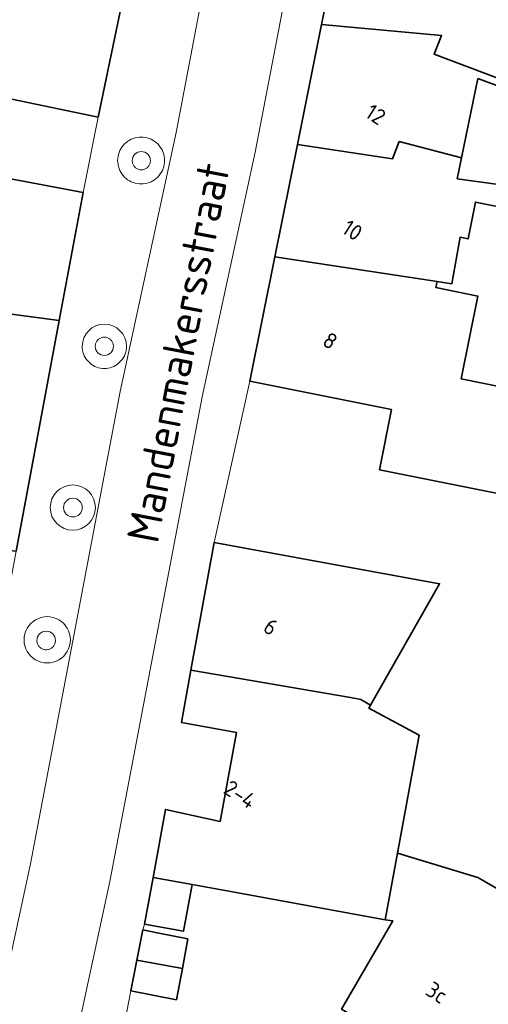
# Model space of a CAD drawing. Extents: x 184422 to 188298, y 343471 to 350189.
# Tile 435 of 513: x 187108 to 187134, y 349236 to 349292. Entities that reach past the tile are written whole.
import ezdxf
from ezdxf.enums import TextEntityAlignment as Align

# ---------------------------------------------------------------- set-up
doc = ezdxf.new("R2010")
doc.units = 0
for name, color, linetype, lineweight in [('B-WA-GR-BEPLANTING_CULTUUR_HEESTERS-GV', 252, 'Continuous', 18), ('B-WA-OG-TERREIN_ERF-GV', 252, 'Continuous', 18), ('B-WA-OG-TOPOGRAFIE-T18', 252, 'Continuous', 18), ('B-WA-VH-VERHARDING_SIERBESTRATING-GV', 252, 'Continuous', 18), ('B-WA-VH-VERHARDING_STRAATBAKSTEEN-GV', 252, 'Continuous', 18), ('B-WE-OG-BEBOUWING-GV', 250, 'Continuous', 35), ('B-WE-OG-BEBOUWING-T18', 10, 'Continuous', 18)]:
    doc.layers.add(name, color=color, linetype=linetype, lineweight=lineweight)
doc.styles.add('NLCS-ISO-M1000-T18', font='NLCS-ISO.ttf', dxfattribs={"height": 1.8})
doc.styles.add('NLCS-ISO-M500-T18', font='NLCS-ISO.ttf', dxfattribs={"height": 0.9})

msp = doc.modelspace()

# ---------------------------------------------------------------- linework, layer by layer
at = {"layer": 'B-WA-GR-BEPLANTING_CULTUUR_HEESTERS-GV'}
for points in [[(187115.283, 349284.165, 1), (187114.251, 349284.165)], [(187115.283, 349284.165, 1), (187114.251, 349284.165)], [(187115.283, 349284.165, 1), (187114.251, 349284.165)], [(187112.159, 349273.673, 1), (187113.191, 349273.673)], [(187112.159, 349273.673, 1), (187113.191, 349273.673)], [(187112.159, 349273.673, 1), (187113.191, 349273.673)], [(187111.429, 349264.554, 1), (187110.371, 349264.554)], [(187111.429, 349264.554, 1), (187110.371, 349264.554)], [(187111.429, 349264.554, 1), (187110.371, 349264.554)], [(187110.371, 349264.554, 1), (187111.429, 349264.554)], [(187110.371, 349264.554, 1), (187111.429, 349264.554)], [(187110.371, 349264.554, 1), (187111.429, 349264.554)], [(187109.912, 349257.043, 1), (187108.862, 349257.043)], [(187109.912, 349257.043, 1), (187108.862, 349257.043)], [(187109.912, 349257.043, 1), (187108.862, 349257.043)]]:
    msp.add_lwpolyline(points, format="xyb", dxfattribs=at)
at = {"layer": 'B-WA-GR-BEPLANTING_CULTUUR_HEESTERS-GV', "flags": 128}
for points in [[(187114.251, 349284.165), (187114.253, 349284.12), (187114.259, 349284.075), (187114.269, 349284.031), (187114.282, 349283.989), (187114.299, 349283.947), (187114.32, 349283.907), (187114.344, 349283.869), (187114.372, 349283.833), (187114.402, 349283.8), (187114.435, 349283.77), (187114.471, 349283.742), (187114.509, 349283.718), (187114.549, 349283.697), (187114.591, 349283.68), (187114.633, 349283.667), (187114.677, 349283.657), (187114.722, 349283.651), (187114.767, 349283.649), (187114.812, 349283.651), (187114.857, 349283.657), (187114.901, 349283.667), (187114.943, 349283.68), (187114.985, 349283.697), (187115.025, 349283.718), (187115.063, 349283.742), (187115.099, 349283.77), (187115.132, 349283.8), (187115.162, 349283.833), (187115.19, 349283.869), (187115.214, 349283.907), (187115.235, 349283.947), (187115.252, 349283.989), (187115.265, 349284.031), (187115.275, 349284.075), (187115.281, 349284.12), (187115.283, 349284.165)], [(187114.251, 349284.165), (187114.253, 349284.12), (187114.259, 349284.075), (187114.269, 349284.031), (187114.282, 349283.989), (187114.299, 349283.947), (187114.32, 349283.907), (187114.344, 349283.869), (187114.372, 349283.833), (187114.402, 349283.8), (187114.435, 349283.77), (187114.471, 349283.742), (187114.509, 349283.718), (187114.549, 349283.697), (187114.591, 349283.68), (187114.633, 349283.667), (187114.677, 349283.657), (187114.722, 349283.651), (187114.767, 349283.649), (187114.812, 349283.651), (187114.857, 349283.657), (187114.901, 349283.667), (187114.943, 349283.68), (187114.985, 349283.697), (187115.025, 349283.718), (187115.063, 349283.742), (187115.099, 349283.77), (187115.132, 349283.8), (187115.162, 349283.833), (187115.19, 349283.869), (187115.214, 349283.907), (187115.235, 349283.947), (187115.252, 349283.989), (187115.265, 349284.031), (187115.275, 349284.075), (187115.281, 349284.12), (187115.283, 349284.165)], [(187114.251, 349284.165), (187114.253, 349284.12), (187114.259, 349284.075), (187114.269, 349284.031), (187114.282, 349283.989), (187114.299, 349283.947), (187114.32, 349283.907), (187114.344, 349283.869), (187114.372, 349283.833), (187114.402, 349283.8), (187114.435, 349283.77), (187114.471, 349283.742), (187114.509, 349283.718), (187114.549, 349283.697), (187114.591, 349283.68), (187114.633, 349283.667), (187114.677, 349283.657), (187114.722, 349283.651), (187114.767, 349283.649), (187114.812, 349283.651), (187114.857, 349283.657), (187114.901, 349283.667), (187114.943, 349283.68), (187114.985, 349283.697), (187115.025, 349283.718), (187115.063, 349283.742), (187115.099, 349283.77), (187115.132, 349283.8), (187115.162, 349283.833), (187115.19, 349283.869), (187115.214, 349283.907), (187115.235, 349283.947), (187115.252, 349283.989), (187115.265, 349284.031), (187115.275, 349284.075), (187115.281, 349284.12), (187115.283, 349284.165)], [(187113.191, 349273.673), (187113.189, 349273.718), (187113.183, 349273.763), (187113.173, 349273.807), (187113.16, 349273.849), (187113.143, 349273.891), (187113.122, 349273.931), (187113.098, 349273.969), (187113.07, 349274.005), (187113.04, 349274.038), (187113.007, 349274.068), (187112.971, 349274.096), (187112.933, 349274.12), (187112.893, 349274.141), (187112.851, 349274.158), (187112.809, 349274.171), (187112.765, 349274.181), (187112.72, 349274.187), (187112.675, 349274.189), (187112.63, 349274.187), (187112.585, 349274.181), (187112.541, 349274.171), (187112.499, 349274.158), (187112.457, 349274.141), (187112.417, 349274.12), (187112.379, 349274.096), (187112.343, 349274.068), (187112.31, 349274.038), (187112.28, 349274.005), (187112.252, 349273.969), (187112.228, 349273.931), (187112.207, 349273.891), (187112.19, 349273.849), (187112.177, 349273.807), (187112.167, 349273.763), (187112.161, 349273.718), (187112.159, 349273.673)], [(187113.191, 349273.673), (187113.189, 349273.718), (187113.183, 349273.763), (187113.173, 349273.807), (187113.16, 349273.849), (187113.143, 349273.891), (187113.122, 349273.931), (187113.098, 349273.969), (187113.07, 349274.005), (187113.04, 349274.038), (187113.007, 349274.068), (187112.971, 349274.096), (187112.933, 349274.12), (187112.893, 349274.141), (187112.851, 349274.158), (187112.809, 349274.171), (187112.765, 349274.181), (187112.72, 349274.187), (187112.675, 349274.189), (187112.63, 349274.187), (187112.585, 349274.181), (187112.541, 349274.171), (187112.499, 349274.158), (187112.457, 349274.141), (187112.417, 349274.12), (187112.379, 349274.096), (187112.343, 349274.068), (187112.31, 349274.038), (187112.28, 349274.005), (187112.252, 349273.969), (187112.228, 349273.931), (187112.207, 349273.891), (187112.19, 349273.849), (187112.177, 349273.807), (187112.167, 349273.763), (187112.161, 349273.718), (187112.159, 349273.673)], [(187113.191, 349273.673), (187113.189, 349273.718), (187113.183, 349273.763), (187113.173, 349273.807), (187113.16, 349273.849), (187113.143, 349273.891), (187113.122, 349273.931), (187113.098, 349273.969), (187113.07, 349274.005), (187113.04, 349274.038), (187113.007, 349274.068), (187112.971, 349274.096), (187112.933, 349274.12), (187112.893, 349274.141), (187112.851, 349274.158), (187112.809, 349274.171), (187112.765, 349274.181), (187112.72, 349274.187), (187112.675, 349274.189), (187112.63, 349274.187), (187112.585, 349274.181), (187112.541, 349274.171), (187112.499, 349274.158), (187112.457, 349274.141), (187112.417, 349274.12), (187112.379, 349274.096), (187112.343, 349274.068), (187112.31, 349274.038), (187112.28, 349274.005), (187112.252, 349273.969), (187112.228, 349273.931), (187112.207, 349273.891), (187112.19, 349273.849), (187112.177, 349273.807), (187112.167, 349273.763), (187112.161, 349273.718), (187112.159, 349273.673)], [(187108.862, 349257.043), (187108.864, 349256.997), (187108.87, 349256.952), (187108.88, 349256.907), (187108.894, 349256.863), (187108.911, 349256.821), (187108.932, 349256.781), (187108.957, 349256.742), (187108.985, 349256.706), (187109.016, 349256.672), (187109.05, 349256.641), (187109.086, 349256.613), (187109.125, 349256.588), (187109.165, 349256.567), (187109.207, 349256.55), (187109.251, 349256.536), (187109.296, 349256.526), (187109.341, 349256.52), (187109.387, 349256.518), (187109.433, 349256.52), (187109.478, 349256.526), (187109.523, 349256.536), (187109.567, 349256.55), (187109.609, 349256.567), (187109.65, 349256.588), (187109.688, 349256.613), (187109.724, 349256.641), (187109.758, 349256.672), (187109.789, 349256.706), (187109.817, 349256.742), (187109.842, 349256.781), (187109.863, 349256.821), (187109.88, 349256.863), (187109.894, 349256.907), (187109.904, 349256.952), (187109.91, 349256.997), (187109.912, 349257.043)], [(187108.862, 349257.043), (187108.864, 349256.997), (187108.87, 349256.952), (187108.88, 349256.907), (187108.894, 349256.863), (187108.911, 349256.821), (187108.932, 349256.781), (187108.957, 349256.742), (187108.985, 349256.706), (187109.016, 349256.672), (187109.05, 349256.641), (187109.086, 349256.613), (187109.125, 349256.588), (187109.165, 349256.567), (187109.207, 349256.55), (187109.251, 349256.536), (187109.296, 349256.526), (187109.341, 349256.52), (187109.387, 349256.518), (187109.433, 349256.52), (187109.478, 349256.526), (187109.523, 349256.536), (187109.567, 349256.55), (187109.609, 349256.567), (187109.65, 349256.588), (187109.688, 349256.613), (187109.724, 349256.641), (187109.758, 349256.672), (187109.789, 349256.706), (187109.817, 349256.742), (187109.842, 349256.781), (187109.863, 349256.821), (187109.88, 349256.863), (187109.894, 349256.907), (187109.904, 349256.952), (187109.91, 349256.997), (187109.912, 349257.043)], [(187108.862, 349257.043), (187108.864, 349256.997), (187108.87, 349256.952), (187108.88, 349256.907), (187108.894, 349256.863), (187108.911, 349256.821), (187108.932, 349256.781), (187108.957, 349256.742), (187108.985, 349256.706), (187109.016, 349256.672), (187109.05, 349256.641), (187109.086, 349256.613), (187109.125, 349256.588), (187109.165, 349256.567), (187109.207, 349256.55), (187109.251, 349256.536), (187109.296, 349256.526), (187109.341, 349256.52), (187109.387, 349256.518), (187109.433, 349256.52), (187109.478, 349256.526), (187109.523, 349256.536), (187109.567, 349256.55), (187109.609, 349256.567), (187109.65, 349256.588), (187109.688, 349256.613), (187109.724, 349256.641), (187109.758, 349256.672), (187109.789, 349256.706), (187109.817, 349256.742), (187109.842, 349256.781), (187109.863, 349256.821), (187109.88, 349256.863), (187109.894, 349256.907), (187109.904, 349256.952), (187109.91, 349256.997), (187109.912, 349257.043)]]:
    msp.add_lwpolyline(points, dxfattribs=at)
at = {"layer": 'B-WA-OG-TERREIN_ERF-GV', "flags": 128}
for points in [[(187137.054, 349287.604), (187133.798, 349288.809), (187132.871, 349284.328), (187132.627, 349283.147), (187137.714, 349282.443)], [(187137.054, 349287.604), (187133.798, 349288.809), (187132.871, 349284.328), (187132.627, 349283.147), (187137.714, 349282.443)], [(187137.054, 349287.604), (187133.798, 349288.809), (187132.871, 349284.328), (187132.627, 349283.147), (187137.714, 349282.443)], [(187106.559, 349283.289), (187111.474, 349282.371), (187112.332, 349286.627), (187107.436, 349287.644)], [(187106.559, 349283.289), (187111.474, 349282.371), (187112.332, 349286.627), (187107.436, 349287.644)], [(187106.559, 349283.289), (187111.474, 349282.371), (187112.332, 349286.627), (187107.436, 349287.644)], [(187135.84, 349281.387), (187133.657, 349281.826), (187133.239, 349279.745), (187132.792, 349279.835), (187132.318, 349277.212), (187131.489, 349277.341), (187131.419, 349276.992), (187133.8, 349276.514), (187132.859, 349271.829), (187136.558, 349271.086)], [(187135.84, 349281.387), (187133.657, 349281.826), (187133.239, 349279.745), (187132.792, 349279.835), (187132.318, 349277.212), (187131.489, 349277.341), (187131.419, 349276.992), (187133.8, 349276.514), (187132.859, 349271.829), (187136.558, 349271.086)], [(187135.84, 349281.387), (187133.657, 349281.826), (187133.239, 349279.745), (187132.792, 349279.835), (187132.318, 349277.212), (187131.489, 349277.341), (187131.419, 349276.992), (187133.8, 349276.514), (187132.859, 349271.829), (187136.558, 349271.086)], [(187135.387, 349265.258), (187128.23, 349266.696), (187128.914, 349270.1), (187125.81, 349270.724), (187120.908, 349271.709), (187118.893, 349262.584), (187123.811, 349261.684), (187131.631, 349260.253), (187127.73, 349253.382), (187127.635, 349253.214), (187130.469, 349251.684), (187129.251, 349245.027), (187133.798, 349243.649), (187138.124, 349241.143)], [(187135.387, 349265.258), (187128.23, 349266.696), (187128.914, 349270.1), (187125.81, 349270.724), (187120.908, 349271.709), (187118.893, 349262.584), (187123.811, 349261.684), (187131.631, 349260.253), (187127.73, 349253.382), (187127.635, 349253.214), (187130.469, 349251.684), (187129.251, 349245.027), (187133.798, 349243.649), (187138.124, 349241.143)], [(187135.387, 349265.258), (187128.23, 349266.696), (187128.914, 349270.1), (187125.81, 349270.724), (187120.908, 349271.709), (187118.893, 349262.584), (187123.811, 349261.684), (187131.631, 349260.253), (187127.73, 349253.382), (187127.635, 349253.214), (187130.469, 349251.684), (187129.251, 349245.027), (187133.798, 349243.649), (187138.124, 349241.143)], [(187126.089, 349236.201), (187128.986, 349241.202), (187128.559, 349241.249), (187120.345, 349242.752), (187117.642, 349243.246), (187115.427, 349243.652), (187114.949, 349241.002), (187114.86, 349240.679), (187115.751, 349240.501), (187117.395, 349240.171), (187117.088, 349238.496), (187116.764, 349236.726), (187114.172, 349237.245), (187112.858, 349230.407)], [(187126.089, 349236.201), (187128.986, 349241.202), (187128.559, 349241.249), (187120.345, 349242.752), (187117.642, 349243.246), (187115.427, 349243.652), (187114.949, 349241.002), (187114.86, 349240.679), (187115.751, 349240.501), (187117.395, 349240.171), (187117.088, 349238.496), (187116.764, 349236.726), (187114.172, 349237.245), (187112.858, 349230.407)], [(187126.089, 349236.201), (187128.986, 349241.202), (187128.559, 349241.249), (187120.345, 349242.752), (187117.642, 349243.246), (187115.427, 349243.652), (187114.949, 349241.002), (187114.86, 349240.679), (187115.751, 349240.501), (187117.395, 349240.171), (187117.088, 349238.496), (187116.764, 349236.726), (187114.172, 349237.245), (187112.858, 349230.407)]]:
    msp.add_lwpolyline(points, dxfattribs=at)
at = {"layer": 'B-WA-VH-VERHARDING_SIERBESTRATING-GV', "flags": 128}
msp.add_lwpolyline([(187113.429, 349284.174), (187113.434, 349284.059), (187113.449, 349283.944), (187113.474, 349283.831), (187113.509, 349283.721), (187113.553, 349283.614), (187113.607, 349283.512), (187113.669, 349283.414), (187113.739, 349283.322), (187113.817, 349283.237), (187113.902, 349283.159), (187113.994, 349283.089), (187114.092, 349283.027), (187114.194, 349282.973), (187114.301, 349282.929), (187114.411, 349282.894), (187114.524, 349282.869), (187114.639, 349282.854), (187114.754, 349282.849), (187114.869, 349282.854), (187114.984, 349282.869), (187115.097, 349282.894), (187115.207, 349282.929), (187115.314, 349282.973), (187115.417, 349283.027), (187115.514, 349283.089), (187115.606, 349283.159), (187115.691, 349283.237), (187115.769, 349283.322), (187115.839, 349283.414), (187115.901, 349283.512), (187115.955, 349283.614), (187115.999, 349283.721), (187116.034, 349283.831), (187116.059, 349283.944), (187116.074, 349284.059), (187116.079, 349284.174), (187116.074, 349284.289), (187116.059, 349284.404), (187116.034, 349284.517), (187115.999, 349284.627), (187115.955, 349284.734), (187115.901, 349284.837), (187115.839, 349284.934), (187115.769, 349285.026), (187115.691, 349285.111), (187115.606, 349285.189), (187115.514, 349285.259), (187115.417, 349285.321), (187115.314, 349285.375), (187115.207, 349285.419), (187115.097, 349285.454), (187114.984, 349285.479), (187114.869, 349285.494), (187114.754, 349285.499), (187114.639, 349285.494), (187114.524, 349285.479), (187114.411, 349285.454), (187114.301, 349285.419), (187114.194, 349285.375), (187114.092, 349285.321), (187113.994, 349285.259), (187113.902, 349285.189), (187113.817, 349285.111), (187113.739, 349285.026), (187113.669, 349284.934), (187113.607, 349284.837), (187113.553, 349284.734), (187113.509, 349284.627), (187113.474, 349284.517), (187113.449, 349284.404), (187113.434, 349284.289)], close=True, dxfattribs=at)
msp.add_lwpolyline([(187113.429, 349284.174), (187113.434, 349284.059), (187113.449, 349283.944), (187113.474, 349283.831), (187113.509, 349283.721), (187113.553, 349283.614), (187113.607, 349283.512), (187113.669, 349283.414), (187113.739, 349283.322), (187113.817, 349283.237), (187113.902, 349283.159), (187113.994, 349283.089), (187114.092, 349283.027), (187114.194, 349282.973), (187114.301, 349282.929), (187114.411, 349282.894), (187114.524, 349282.869), (187114.639, 349282.854), (187114.754, 349282.849), (187114.869, 349282.854), (187114.984, 349282.869), (187115.097, 349282.894), (187115.207, 349282.929), (187115.314, 349282.973), (187115.417, 349283.027), (187115.514, 349283.089), (187115.606, 349283.159), (187115.691, 349283.237), (187115.769, 349283.322), (187115.839, 349283.414), (187115.901, 349283.512), (187115.955, 349283.614), (187115.999, 349283.721), (187116.034, 349283.831), (187116.059, 349283.944), (187116.074, 349284.059), (187116.079, 349284.174), (187116.074, 349284.289), (187116.059, 349284.404), (187116.034, 349284.517), (187115.999, 349284.627), (187115.955, 349284.734), (187115.901, 349284.837), (187115.839, 349284.934), (187115.769, 349285.026), (187115.691, 349285.111), (187115.606, 349285.189), (187115.514, 349285.259), (187115.417, 349285.321), (187115.314, 349285.375), (187115.207, 349285.419), (187115.097, 349285.454), (187114.984, 349285.479), (187114.869, 349285.494), (187114.754, 349285.499), (187114.639, 349285.494), (187114.524, 349285.479), (187114.411, 349285.454), (187114.301, 349285.419), (187114.194, 349285.375), (187114.092, 349285.321), (187113.994, 349285.259), (187113.902, 349285.189), (187113.817, 349285.111), (187113.739, 349285.026), (187113.669, 349284.934), (187113.607, 349284.837), (187113.553, 349284.734), (187113.509, 349284.627), (187113.474, 349284.517), (187113.449, 349284.404), (187113.434, 349284.289)], close=True, dxfattribs=at)
msp.add_lwpolyline([(187113.429, 349284.174), (187113.434, 349284.059), (187113.449, 349283.944), (187113.474, 349283.831), (187113.509, 349283.721), (187113.553, 349283.614), (187113.607, 349283.512), (187113.669, 349283.414), (187113.739, 349283.322), (187113.817, 349283.237), (187113.902, 349283.159), (187113.994, 349283.089), (187114.092, 349283.027), (187114.194, 349282.973), (187114.301, 349282.929), (187114.411, 349282.894), (187114.524, 349282.869), (187114.639, 349282.854), (187114.754, 349282.849), (187114.869, 349282.854), (187114.984, 349282.869), (187115.097, 349282.894), (187115.207, 349282.929), (187115.314, 349282.973), (187115.417, 349283.027), (187115.514, 349283.089), (187115.606, 349283.159), (187115.691, 349283.237), (187115.769, 349283.322), (187115.839, 349283.414), (187115.901, 349283.512), (187115.955, 349283.614), (187115.999, 349283.721), (187116.034, 349283.831), (187116.059, 349283.944), (187116.074, 349284.059), (187116.079, 349284.174), (187116.074, 349284.289), (187116.059, 349284.404), (187116.034, 349284.517), (187115.999, 349284.627), (187115.955, 349284.734), (187115.901, 349284.837), (187115.839, 349284.934), (187115.769, 349285.026), (187115.691, 349285.111), (187115.606, 349285.189), (187115.514, 349285.259), (187115.417, 349285.321), (187115.314, 349285.375), (187115.207, 349285.419), (187115.097, 349285.454), (187114.984, 349285.479), (187114.869, 349285.494), (187114.754, 349285.499), (187114.639, 349285.494), (187114.524, 349285.479), (187114.411, 349285.454), (187114.301, 349285.419), (187114.194, 349285.375), (187114.092, 349285.321), (187113.994, 349285.259), (187113.902, 349285.189), (187113.817, 349285.111), (187113.739, 349285.026), (187113.669, 349284.934), (187113.607, 349284.837), (187113.553, 349284.734), (187113.509, 349284.627), (187113.474, 349284.517), (187113.449, 349284.404), (187113.434, 349284.289)], close=True, dxfattribs=at)
at = {"layer": 'B-WA-VH-VERHARDING_SIERBESTRATING-GV'}
for points in [[(187114.251, 349284.165, -1), (187115.283, 349284.165)], [(187114.251, 349284.165, -1), (187115.283, 349284.165)], [(187114.251, 349284.165, -1), (187115.283, 349284.165)], [(187113.927, 349273.671, 1), (187111.425, 349273.671)], [(187113.927, 349273.671, 1), (187111.425, 349273.671)], [(187113.927, 349273.671, 1), (187111.425, 349273.671)], [(187113.191, 349273.673, -1), (187112.159, 349273.673)], [(187113.191, 349273.673, -1), (187112.159, 349273.673)], [(187113.191, 349273.673, -1), (187112.159, 349273.673)], [(187112.169, 349264.556, 1), (187109.615, 349264.556)], [(187112.169, 349264.556, 1), (187109.615, 349264.556)], [(187112.169, 349264.556, 1), (187109.615, 349264.556)], [(187110.371, 349264.554, -1), (187111.429, 349264.554)], [(187110.371, 349264.554, -1), (187111.429, 349264.554)], [(187110.371, 349264.554, -1), (187111.429, 349264.554)], [(187109.615, 349264.556, 1), (187112.169, 349264.556)], [(187109.615, 349264.556, 1), (187112.169, 349264.556)], [(187109.615, 349264.556, 1), (187112.169, 349264.556)], [(187111.429, 349264.554, -1), (187110.371, 349264.554)], [(187111.429, 349264.554, -1), (187110.371, 349264.554)], [(187111.429, 349264.554, -1), (187110.371, 349264.554)], [(187110.758, 349257.082, 1.000382), (187108.137, 349257.082)], [(187110.758, 349257.082, 1.000382), (187108.137, 349257.082)], [(187110.758, 349257.082, 1.000382), (187108.137, 349257.082)], [(187108.137, 349257.082, 1.000382), (187110.758, 349257.082)], [(187108.137, 349257.082, 1.000382), (187110.758, 349257.082)], [(187108.137, 349257.082, 1.000382), (187110.758, 349257.082)], [(187108.862, 349257.043, -1), (187109.912, 349257.043)], [(187108.862, 349257.043, -1), (187109.912, 349257.043)], [(187108.862, 349257.043, -1), (187109.912, 349257.043)]]:
    msp.add_lwpolyline(points, format="xyb", dxfattribs=at)
at = {"layer": 'B-WA-VH-VERHARDING_SIERBESTRATING-GV', "flags": 128}
for points in [[(187115.283, 349284.165), (187115.281, 349284.12), (187115.275, 349284.075), (187115.265, 349284.031), (187115.252, 349283.989), (187115.235, 349283.947), (187115.214, 349283.907), (187115.19, 349283.869), (187115.162, 349283.833), (187115.132, 349283.8), (187115.099, 349283.77), (187115.063, 349283.742), (187115.025, 349283.718), (187114.985, 349283.697), (187114.943, 349283.68), (187114.901, 349283.667), (187114.857, 349283.657), (187114.812, 349283.651), (187114.767, 349283.649), (187114.722, 349283.651), (187114.677, 349283.657), (187114.633, 349283.667), (187114.591, 349283.68), (187114.549, 349283.697), (187114.509, 349283.718), (187114.471, 349283.742), (187114.435, 349283.77), (187114.402, 349283.8), (187114.372, 349283.833), (187114.344, 349283.869), (187114.32, 349283.907), (187114.299, 349283.947), (187114.282, 349283.989), (187114.269, 349284.031), (187114.259, 349284.075), (187114.253, 349284.12), (187114.251, 349284.165)], [(187115.283, 349284.165), (187115.281, 349284.12), (187115.275, 349284.075), (187115.265, 349284.031), (187115.252, 349283.989), (187115.235, 349283.947), (187115.214, 349283.907), (187115.19, 349283.869), (187115.162, 349283.833), (187115.132, 349283.8), (187115.099, 349283.77), (187115.063, 349283.742), (187115.025, 349283.718), (187114.985, 349283.697), (187114.943, 349283.68), (187114.901, 349283.667), (187114.857, 349283.657), (187114.812, 349283.651), (187114.767, 349283.649), (187114.722, 349283.651), (187114.677, 349283.657), (187114.633, 349283.667), (187114.591, 349283.68), (187114.549, 349283.697), (187114.509, 349283.718), (187114.471, 349283.742), (187114.435, 349283.77), (187114.402, 349283.8), (187114.372, 349283.833), (187114.344, 349283.869), (187114.32, 349283.907), (187114.299, 349283.947), (187114.282, 349283.989), (187114.269, 349284.031), (187114.259, 349284.075), (187114.253, 349284.12), (187114.251, 349284.165)], [(187115.283, 349284.165), (187115.281, 349284.12), (187115.275, 349284.075), (187115.265, 349284.031), (187115.252, 349283.989), (187115.235, 349283.947), (187115.214, 349283.907), (187115.19, 349283.869), (187115.162, 349283.833), (187115.132, 349283.8), (187115.099, 349283.77), (187115.063, 349283.742), (187115.025, 349283.718), (187114.985, 349283.697), (187114.943, 349283.68), (187114.901, 349283.667), (187114.857, 349283.657), (187114.812, 349283.651), (187114.767, 349283.649), (187114.722, 349283.651), (187114.677, 349283.657), (187114.633, 349283.667), (187114.591, 349283.68), (187114.549, 349283.697), (187114.509, 349283.718), (187114.471, 349283.742), (187114.435, 349283.77), (187114.402, 349283.8), (187114.372, 349283.833), (187114.344, 349283.869), (187114.32, 349283.907), (187114.299, 349283.947), (187114.282, 349283.989), (187114.269, 349284.031), (187114.259, 349284.075), (187114.253, 349284.12), (187114.251, 349284.165)], [(187112.159, 349273.673), (187112.161, 349273.718), (187112.167, 349273.763), (187112.177, 349273.807), (187112.19, 349273.849), (187112.207, 349273.891), (187112.228, 349273.931), (187112.252, 349273.969), (187112.28, 349274.005), (187112.31, 349274.038), (187112.343, 349274.068), (187112.379, 349274.096), (187112.417, 349274.12), (187112.457, 349274.141), (187112.499, 349274.158), (187112.541, 349274.171), (187112.585, 349274.181), (187112.63, 349274.187), (187112.675, 349274.189), (187112.72, 349274.187), (187112.765, 349274.181), (187112.809, 349274.171), (187112.851, 349274.158), (187112.893, 349274.141), (187112.933, 349274.12), (187112.971, 349274.096), (187113.007, 349274.068), (187113.04, 349274.038), (187113.07, 349274.005), (187113.098, 349273.969), (187113.122, 349273.931), (187113.143, 349273.891), (187113.16, 349273.849), (187113.173, 349273.807), (187113.183, 349273.763), (187113.189, 349273.718), (187113.191, 349273.673)], [(187112.159, 349273.673), (187112.161, 349273.718), (187112.167, 349273.763), (187112.177, 349273.807), (187112.19, 349273.849), (187112.207, 349273.891), (187112.228, 349273.931), (187112.252, 349273.969), (187112.28, 349274.005), (187112.31, 349274.038), (187112.343, 349274.068), (187112.379, 349274.096), (187112.417, 349274.12), (187112.457, 349274.141), (187112.499, 349274.158), (187112.541, 349274.171), (187112.585, 349274.181), (187112.63, 349274.187), (187112.675, 349274.189), (187112.72, 349274.187), (187112.765, 349274.181), (187112.809, 349274.171), (187112.851, 349274.158), (187112.893, 349274.141), (187112.933, 349274.12), (187112.971, 349274.096), (187113.007, 349274.068), (187113.04, 349274.038), (187113.07, 349274.005), (187113.098, 349273.969), (187113.122, 349273.931), (187113.143, 349273.891), (187113.16, 349273.849), (187113.173, 349273.807), (187113.183, 349273.763), (187113.189, 349273.718), (187113.191, 349273.673)], [(187112.159, 349273.673), (187112.161, 349273.718), (187112.167, 349273.763), (187112.177, 349273.807), (187112.19, 349273.849), (187112.207, 349273.891), (187112.228, 349273.931), (187112.252, 349273.969), (187112.28, 349274.005), (187112.31, 349274.038), (187112.343, 349274.068), (187112.379, 349274.096), (187112.417, 349274.12), (187112.457, 349274.141), (187112.499, 349274.158), (187112.541, 349274.171), (187112.585, 349274.181), (187112.63, 349274.187), (187112.675, 349274.189), (187112.72, 349274.187), (187112.765, 349274.181), (187112.809, 349274.171), (187112.851, 349274.158), (187112.893, 349274.141), (187112.933, 349274.12), (187112.971, 349274.096), (187113.007, 349274.068), (187113.04, 349274.038), (187113.07, 349274.005), (187113.098, 349273.969), (187113.122, 349273.931), (187113.143, 349273.891), (187113.16, 349273.849), (187113.173, 349273.807), (187113.183, 349273.763), (187113.189, 349273.718), (187113.191, 349273.673)], [(187111.425, 349273.671), (187111.43, 349273.562), (187111.444, 349273.454), (187111.468, 349273.347), (187111.5, 349273.243), (187111.542, 349273.142), (187111.593, 349273.046), (187111.651, 349272.953), (187111.718, 349272.867), (187111.791, 349272.786), (187111.872, 349272.713), (187111.958, 349272.646), (187112.051, 349272.588), (187112.147, 349272.537), (187112.248, 349272.495), (187112.352, 349272.463), (187112.459, 349272.439), (187112.567, 349272.425), (187112.676, 349272.42), (187112.785, 349272.425), (187112.893, 349272.439), (187113, 349272.463), (187113.104, 349272.495), (187113.205, 349272.537), (187113.302, 349272.588), (187113.394, 349272.646), (187113.48, 349272.713), (187113.561, 349272.786), (187113.634, 349272.867), (187113.701, 349272.953), (187113.759, 349273.046), (187113.81, 349273.142), (187113.852, 349273.243), (187113.884, 349273.347), (187113.908, 349273.454), (187113.922, 349273.562), (187113.927, 349273.671)], [(187111.425, 349273.671), (187111.43, 349273.562), (187111.444, 349273.454), (187111.468, 349273.347), (187111.5, 349273.243), (187111.542, 349273.142), (187111.593, 349273.046), (187111.651, 349272.953), (187111.718, 349272.867), (187111.791, 349272.786), (187111.872, 349272.713), (187111.958, 349272.646), (187112.051, 349272.588), (187112.147, 349272.537), (187112.248, 349272.495), (187112.352, 349272.463), (187112.459, 349272.439), (187112.567, 349272.425), (187112.676, 349272.42), (187112.785, 349272.425), (187112.893, 349272.439), (187113, 349272.463), (187113.104, 349272.495), (187113.205, 349272.537), (187113.302, 349272.588), (187113.394, 349272.646), (187113.48, 349272.713), (187113.561, 349272.786), (187113.634, 349272.867), (187113.701, 349272.953), (187113.759, 349273.046), (187113.81, 349273.142), (187113.852, 349273.243), (187113.884, 349273.347), (187113.908, 349273.454), (187113.922, 349273.562), (187113.927, 349273.671)], [(187111.425, 349273.671), (187111.43, 349273.562), (187111.444, 349273.454), (187111.468, 349273.347), (187111.5, 349273.243), (187111.542, 349273.142), (187111.593, 349273.046), (187111.651, 349272.953), (187111.718, 349272.867), (187111.791, 349272.786), (187111.872, 349272.713), (187111.958, 349272.646), (187112.051, 349272.588), (187112.147, 349272.537), (187112.248, 349272.495), (187112.352, 349272.463), (187112.459, 349272.439), (187112.567, 349272.425), (187112.676, 349272.42), (187112.785, 349272.425), (187112.893, 349272.439), (187113, 349272.463), (187113.104, 349272.495), (187113.205, 349272.537), (187113.302, 349272.588), (187113.394, 349272.646), (187113.48, 349272.713), (187113.561, 349272.786), (187113.634, 349272.867), (187113.701, 349272.953), (187113.759, 349273.046), (187113.81, 349273.142), (187113.852, 349273.243), (187113.884, 349273.347), (187113.908, 349273.454), (187113.922, 349273.562), (187113.927, 349273.671)], [(187109.912, 349257.043), (187109.91, 349256.997), (187109.904, 349256.952), (187109.894, 349256.907), (187109.88, 349256.863), (187109.863, 349256.821), (187109.842, 349256.781), (187109.817, 349256.742), (187109.789, 349256.706), (187109.758, 349256.672), (187109.724, 349256.641), (187109.688, 349256.613), (187109.65, 349256.588), (187109.609, 349256.567), (187109.567, 349256.55), (187109.523, 349256.536), (187109.478, 349256.526), (187109.433, 349256.52), (187109.387, 349256.518), (187109.341, 349256.52), (187109.296, 349256.526), (187109.251, 349256.536), (187109.207, 349256.55), (187109.165, 349256.567), (187109.125, 349256.588), (187109.086, 349256.613), (187109.05, 349256.641), (187109.016, 349256.672), (187108.985, 349256.706), (187108.957, 349256.742), (187108.932, 349256.781), (187108.911, 349256.821), (187108.894, 349256.863), (187108.88, 349256.907), (187108.87, 349256.952), (187108.864, 349256.997), (187108.862, 349257.043)], [(187109.912, 349257.043), (187109.91, 349256.997), (187109.904, 349256.952), (187109.894, 349256.907), (187109.88, 349256.863), (187109.863, 349256.821), (187109.842, 349256.781), (187109.817, 349256.742), (187109.789, 349256.706), (187109.758, 349256.672), (187109.724, 349256.641), (187109.688, 349256.613), (187109.65, 349256.588), (187109.609, 349256.567), (187109.567, 349256.55), (187109.523, 349256.536), (187109.478, 349256.526), (187109.433, 349256.52), (187109.387, 349256.518), (187109.341, 349256.52), (187109.296, 349256.526), (187109.251, 349256.536), (187109.207, 349256.55), (187109.165, 349256.567), (187109.125, 349256.588), (187109.086, 349256.613), (187109.05, 349256.641), (187109.016, 349256.672), (187108.985, 349256.706), (187108.957, 349256.742), (187108.932, 349256.781), (187108.911, 349256.821), (187108.894, 349256.863), (187108.88, 349256.907), (187108.87, 349256.952), (187108.864, 349256.997), (187108.862, 349257.043)], [(187109.912, 349257.043), (187109.91, 349256.997), (187109.904, 349256.952), (187109.894, 349256.907), (187109.88, 349256.863), (187109.863, 349256.821), (187109.842, 349256.781), (187109.817, 349256.742), (187109.789, 349256.706), (187109.758, 349256.672), (187109.724, 349256.641), (187109.688, 349256.613), (187109.65, 349256.588), (187109.609, 349256.567), (187109.567, 349256.55), (187109.523, 349256.536), (187109.478, 349256.526), (187109.433, 349256.52), (187109.387, 349256.518), (187109.341, 349256.52), (187109.296, 349256.526), (187109.251, 349256.536), (187109.207, 349256.55), (187109.165, 349256.567), (187109.125, 349256.588), (187109.086, 349256.613), (187109.05, 349256.641), (187109.016, 349256.672), (187108.985, 349256.706), (187108.957, 349256.742), (187108.932, 349256.781), (187108.911, 349256.821), (187108.894, 349256.863), (187108.88, 349256.907), (187108.87, 349256.952), (187108.864, 349256.997), (187108.862, 349257.043)]]:
    msp.add_lwpolyline(points, dxfattribs=at)
at = {"layer": 'B-WA-VH-VERHARDING_STRAATBAKSTEEN-GV', "flags": 128}
for points in [[(187119.868, 349324.342), (187122.339, 349323.239), (187123.255, 349320.008), (187116.732, 349285.752), (187113.579, 349271.123), (187108.506, 349244.41), (187104.292, 349224.99), (187108.856, 349224.27), (187112.992, 349243.422), (187118.204, 349270.808), (187121.212, 349284.656), (187128.541, 349322.762), (187130.898, 349324.469)], [(187119.868, 349324.342), (187122.339, 349323.239), (187123.255, 349320.008), (187116.732, 349285.752), (187113.579, 349271.123), (187108.506, 349244.41), (187104.292, 349224.99), (187108.856, 349224.27), (187112.992, 349243.422), (187118.204, 349270.808), (187121.212, 349284.656), (187128.541, 349322.762), (187130.898, 349324.469)], [(187119.868, 349324.342), (187122.339, 349323.239), (187123.255, 349320.008), (187116.732, 349285.752), (187113.579, 349271.123), (187108.506, 349244.41), (187104.292, 349224.99), (187108.856, 349224.27), (187112.992, 349243.422), (187118.204, 349270.808), (187121.212, 349284.656), (187128.541, 349322.762), (187130.898, 349324.469)], [(187116.079, 349284.174), (187116.074, 349284.059), (187116.059, 349283.944), (187116.034, 349283.831), (187115.999, 349283.721), (187115.955, 349283.614), (187115.901, 349283.512), (187115.839, 349283.414), (187115.769, 349283.322), (187115.691, 349283.237), (187115.606, 349283.159), (187115.514, 349283.089), (187115.417, 349283.027), (187115.314, 349282.973), (187115.207, 349282.929), (187115.097, 349282.894), (187114.984, 349282.869), (187114.869, 349282.854), (187114.754, 349282.849), (187114.639, 349282.854), (187114.524, 349282.869), (187114.411, 349282.894), (187114.301, 349282.929), (187114.194, 349282.973), (187114.092, 349283.027), (187113.994, 349283.089), (187113.902, 349283.159), (187113.817, 349283.237), (187113.739, 349283.322), (187113.669, 349283.414), (187113.607, 349283.512), (187113.553, 349283.614), (187113.509, 349283.721), (187113.474, 349283.831), (187113.449, 349283.944), (187113.434, 349284.059), (187113.429, 349284.174), (187113.434, 349284.289), (187113.449, 349284.404), (187113.474, 349284.517), (187113.509, 349284.627), (187113.553, 349284.734), (187113.607, 349284.837), (187113.669, 349284.934), (187113.739, 349285.026), (187113.817, 349285.111), (187113.902, 349285.189), (187113.994, 349285.259), (187114.092, 349285.321), (187114.194, 349285.375), (187114.301, 349285.419), (187114.411, 349285.454), (187114.524, 349285.479), (187114.639, 349285.494), (187114.754, 349285.499), (187114.869, 349285.494), (187114.984, 349285.479), (187115.097, 349285.454), (187115.207, 349285.419), (187115.314, 349285.375), (187115.417, 349285.321), (187115.514, 349285.259), (187115.606, 349285.189), (187115.691, 349285.111), (187115.769, 349285.026), (187115.839, 349284.934), (187115.901, 349284.837), (187115.955, 349284.734), (187115.999, 349284.627), (187116.034, 349284.517), (187116.059, 349284.404), (187116.074, 349284.289)], [(187116.079, 349284.174), (187116.074, 349284.059), (187116.059, 349283.944), (187116.034, 349283.831), (187115.999, 349283.721), (187115.955, 349283.614), (187115.901, 349283.512), (187115.839, 349283.414), (187115.769, 349283.322), (187115.691, 349283.237), (187115.606, 349283.159), (187115.514, 349283.089), (187115.417, 349283.027), (187115.314, 349282.973), (187115.207, 349282.929), (187115.097, 349282.894), (187114.984, 349282.869), (187114.869, 349282.854), (187114.754, 349282.849), (187114.639, 349282.854), (187114.524, 349282.869), (187114.411, 349282.894), (187114.301, 349282.929), (187114.194, 349282.973), (187114.092, 349283.027), (187113.994, 349283.089), (187113.902, 349283.159), (187113.817, 349283.237), (187113.739, 349283.322), (187113.669, 349283.414), (187113.607, 349283.512), (187113.553, 349283.614), (187113.509, 349283.721), (187113.474, 349283.831), (187113.449, 349283.944), (187113.434, 349284.059), (187113.429, 349284.174), (187113.434, 349284.289), (187113.449, 349284.404), (187113.474, 349284.517), (187113.509, 349284.627), (187113.553, 349284.734), (187113.607, 349284.837), (187113.669, 349284.934), (187113.739, 349285.026), (187113.817, 349285.111), (187113.902, 349285.189), (187113.994, 349285.259), (187114.092, 349285.321), (187114.194, 349285.375), (187114.301, 349285.419), (187114.411, 349285.454), (187114.524, 349285.479), (187114.639, 349285.494), (187114.754, 349285.499), (187114.869, 349285.494), (187114.984, 349285.479), (187115.097, 349285.454), (187115.207, 349285.419), (187115.314, 349285.375), (187115.417, 349285.321), (187115.514, 349285.259), (187115.606, 349285.189), (187115.691, 349285.111), (187115.769, 349285.026), (187115.839, 349284.934), (187115.901, 349284.837), (187115.955, 349284.734), (187115.999, 349284.627), (187116.034, 349284.517), (187116.059, 349284.404), (187116.074, 349284.289)], [(187116.079, 349284.174), (187116.074, 349284.059), (187116.059, 349283.944), (187116.034, 349283.831), (187115.999, 349283.721), (187115.955, 349283.614), (187115.901, 349283.512), (187115.839, 349283.414), (187115.769, 349283.322), (187115.691, 349283.237), (187115.606, 349283.159), (187115.514, 349283.089), (187115.417, 349283.027), (187115.314, 349282.973), (187115.207, 349282.929), (187115.097, 349282.894), (187114.984, 349282.869), (187114.869, 349282.854), (187114.754, 349282.849), (187114.639, 349282.854), (187114.524, 349282.869), (187114.411, 349282.894), (187114.301, 349282.929), (187114.194, 349282.973), (187114.092, 349283.027), (187113.994, 349283.089), (187113.902, 349283.159), (187113.817, 349283.237), (187113.739, 349283.322), (187113.669, 349283.414), (187113.607, 349283.512), (187113.553, 349283.614), (187113.509, 349283.721), (187113.474, 349283.831), (187113.449, 349283.944), (187113.434, 349284.059), (187113.429, 349284.174), (187113.434, 349284.289), (187113.449, 349284.404), (187113.474, 349284.517), (187113.509, 349284.627), (187113.553, 349284.734), (187113.607, 349284.837), (187113.669, 349284.934), (187113.739, 349285.026), (187113.817, 349285.111), (187113.902, 349285.189), (187113.994, 349285.259), (187114.092, 349285.321), (187114.194, 349285.375), (187114.301, 349285.419), (187114.411, 349285.454), (187114.524, 349285.479), (187114.639, 349285.494), (187114.754, 349285.499), (187114.869, 349285.494), (187114.984, 349285.479), (187115.097, 349285.454), (187115.207, 349285.419), (187115.314, 349285.375), (187115.417, 349285.321), (187115.514, 349285.259), (187115.606, 349285.189), (187115.691, 349285.111), (187115.769, 349285.026), (187115.839, 349284.934), (187115.901, 349284.837), (187115.955, 349284.734), (187115.999, 349284.627), (187116.034, 349284.517), (187116.059, 349284.404), (187116.074, 349284.289)]]:
    msp.add_lwpolyline(points, close=True, dxfattribs=at)
for points in [[(187128.541, 349322.762), (187121.212, 349284.656), (187118.204, 349270.808), (187112.992, 349243.422), (187108.856, 349224.27)], [(187128.541, 349322.762), (187121.212, 349284.656), (187118.204, 349270.808), (187112.992, 349243.422), (187108.856, 349224.27)], [(187128.541, 349322.762), (187121.212, 349284.656), (187118.204, 349270.808), (187112.992, 349243.422), (187108.856, 349224.27)], [(187114.363, 349296.407), (187112.332, 349286.627), (187111.474, 349282.371), (187110.123, 349275.141), (187107.685, 349262.087), (187106.103, 349253.715), (187104.912, 349245.173), (187104.857, 349244.755), (187102.986, 349230.557), (187102.506, 349227.507), (187100.236, 349227.29), (187099.183, 349230.312), (187098.036, 349229.766), (187100.636, 349224.305), (187102.573, 349223.874), (187104.292, 349224.99), (187108.506, 349244.41), (187113.579, 349271.123), (187116.732, 349285.752), (187123.255, 349320.008)], [(187114.363, 349296.407), (187112.332, 349286.627), (187111.474, 349282.371), (187110.123, 349275.141), (187107.685, 349262.087), (187106.103, 349253.715), (187104.912, 349245.173), (187104.857, 349244.755), (187102.986, 349230.557), (187102.506, 349227.507), (187100.236, 349227.29), (187099.183, 349230.312), (187098.036, 349229.766), (187100.636, 349224.305), (187102.573, 349223.874), (187104.292, 349224.99), (187108.506, 349244.41), (187113.579, 349271.123), (187116.732, 349285.752), (187123.255, 349320.008)], [(187114.363, 349296.407), (187112.332, 349286.627), (187111.474, 349282.371), (187110.123, 349275.141), (187107.685, 349262.087), (187106.103, 349253.715), (187104.912, 349245.173), (187104.857, 349244.755), (187102.986, 349230.557), (187102.506, 349227.507), (187100.236, 349227.29), (187099.183, 349230.312), (187098.036, 349229.766), (187100.636, 349224.305), (187102.573, 349223.874), (187104.292, 349224.99), (187108.506, 349244.41), (187113.579, 349271.123), (187116.732, 349285.752), (187123.255, 349320.008)], [(187112.858, 349230.407), (187114.172, 349237.245), (187114.517, 349238.969), (187114.86, 349240.679), (187114.949, 349241.002), (187115.427, 349243.652), (187116.13, 349247.49), (187119.229, 349246.811), (187120.149, 349251.837), (187117.03, 349252.408), (187117.57, 349255.359), (187118.893, 349262.584), (187120.908, 349271.709), (187122.318, 349278.727), (187123.594, 349285.079), (187124.955, 349291.858), (187125.086, 349292.508)], [(187112.858, 349230.407), (187114.172, 349237.245), (187114.517, 349238.969), (187114.86, 349240.679), (187114.949, 349241.002), (187115.427, 349243.652), (187116.13, 349247.49), (187119.229, 349246.811), (187120.149, 349251.837), (187117.03, 349252.408), (187117.57, 349255.359), (187118.893, 349262.584), (187120.908, 349271.709), (187122.318, 349278.727), (187123.594, 349285.079), (187124.955, 349291.858), (187125.086, 349292.508)], [(187112.858, 349230.407), (187114.172, 349237.245), (187114.517, 349238.969), (187114.86, 349240.679), (187114.949, 349241.002), (187115.427, 349243.652), (187116.13, 349247.49), (187119.229, 349246.811), (187120.149, 349251.837), (187117.03, 349252.408), (187117.57, 349255.359), (187118.893, 349262.584), (187120.908, 349271.709), (187122.318, 349278.727), (187123.594, 349285.079), (187124.955, 349291.858), (187125.086, 349292.508)], [(187113.927, 349273.671), (187113.922, 349273.562), (187113.908, 349273.454), (187113.884, 349273.347), (187113.852, 349273.243), (187113.81, 349273.142), (187113.759, 349273.046), (187113.701, 349272.953), (187113.634, 349272.867), (187113.561, 349272.786), (187113.48, 349272.713), (187113.394, 349272.646), (187113.302, 349272.588), (187113.205, 349272.537), (187113.104, 349272.495), (187113, 349272.463), (187112.893, 349272.439), (187112.785, 349272.425), (187112.676, 349272.42), (187112.567, 349272.425), (187112.459, 349272.439), (187112.352, 349272.463), (187112.248, 349272.495), (187112.147, 349272.537), (187112.051, 349272.588), (187111.958, 349272.646), (187111.872, 349272.713), (187111.791, 349272.786), (187111.718, 349272.867), (187111.651, 349272.953), (187111.593, 349273.046), (187111.542, 349273.142), (187111.5, 349273.243), (187111.468, 349273.347), (187111.444, 349273.454), (187111.43, 349273.562), (187111.425, 349273.671)], [(187113.927, 349273.671), (187113.922, 349273.562), (187113.908, 349273.454), (187113.884, 349273.347), (187113.852, 349273.243), (187113.81, 349273.142), (187113.759, 349273.046), (187113.701, 349272.953), (187113.634, 349272.867), (187113.561, 349272.786), (187113.48, 349272.713), (187113.394, 349272.646), (187113.302, 349272.588), (187113.205, 349272.537), (187113.104, 349272.495), (187113, 349272.463), (187112.893, 349272.439), (187112.785, 349272.425), (187112.676, 349272.42), (187112.567, 349272.425), (187112.459, 349272.439), (187112.352, 349272.463), (187112.248, 349272.495), (187112.147, 349272.537), (187112.051, 349272.588), (187111.958, 349272.646), (187111.872, 349272.713), (187111.791, 349272.786), (187111.718, 349272.867), (187111.651, 349272.953), (187111.593, 349273.046), (187111.542, 349273.142), (187111.5, 349273.243), (187111.468, 349273.347), (187111.444, 349273.454), (187111.43, 349273.562), (187111.425, 349273.671)], [(187113.927, 349273.671), (187113.922, 349273.562), (187113.908, 349273.454), (187113.884, 349273.347), (187113.852, 349273.243), (187113.81, 349273.142), (187113.759, 349273.046), (187113.701, 349272.953), (187113.634, 349272.867), (187113.561, 349272.786), (187113.48, 349272.713), (187113.394, 349272.646), (187113.302, 349272.588), (187113.205, 349272.537), (187113.104, 349272.495), (187113, 349272.463), (187112.893, 349272.439), (187112.785, 349272.425), (187112.676, 349272.42), (187112.567, 349272.425), (187112.459, 349272.439), (187112.352, 349272.463), (187112.248, 349272.495), (187112.147, 349272.537), (187112.051, 349272.588), (187111.958, 349272.646), (187111.872, 349272.713), (187111.791, 349272.786), (187111.718, 349272.867), (187111.651, 349272.953), (187111.593, 349273.046), (187111.542, 349273.142), (187111.5, 349273.243), (187111.468, 349273.347), (187111.444, 349273.454), (187111.43, 349273.562), (187111.425, 349273.671)]]:
    msp.add_lwpolyline(points, dxfattribs=at)
at = {"layer": 'B-WA-VH-VERHARDING_STRAATBAKSTEEN-GV'}
for points in [[(187111.425, 349273.671, -1), (187113.927, 349273.671)], [(187111.425, 349273.671, -1), (187113.927, 349273.671)], [(187111.425, 349273.671, -1), (187113.927, 349273.671)], [(187109.615, 349264.556, -1), (187112.169, 349264.556)], [(187109.615, 349264.556, -1), (187112.169, 349264.556)], [(187109.615, 349264.556, -1), (187112.169, 349264.556)], [(187112.169, 349264.556, -1), (187109.615, 349264.556)], [(187112.169, 349264.556, -1), (187109.615, 349264.556)], [(187112.169, 349264.556, -1), (187109.615, 349264.556)], [(187108.137, 349257.082, -1.000382), (187110.758, 349257.082)], [(187108.137, 349257.082, -1.000382), (187110.758, 349257.082)], [(187108.137, 349257.082, -1.000382), (187110.758, 349257.082)], [(187110.758, 349257.082, -1.000382), (187108.137, 349257.082)], [(187110.758, 349257.082, -1.000382), (187108.137, 349257.082)], [(187110.758, 349257.082, -1.000382), (187108.137, 349257.082)]]:
    msp.add_lwpolyline(points, format="xyb", dxfattribs=at)
at = {"layer": 'B-WE-OG-BEBOUWING-GV', "flags": 128}
for points in [[(187114.608, 349297.585), (187105.051, 349299.571), (187105.859, 349303.459), (187100.975, 349304.474), (187099.874, 349299.169), (187099.578, 349299.23), (187098.732, 349295.156), (187099.15, 349295.069), (187098.014, 349289.601), (187107.436, 349287.644), (187112.332, 349286.627), (187114.363, 349296.407)], [(187114.608, 349297.585), (187105.051, 349299.571), (187105.859, 349303.459), (187100.975, 349304.474), (187099.874, 349299.169), (187099.578, 349299.23), (187098.732, 349295.156), (187099.15, 349295.069), (187098.014, 349289.601), (187107.436, 349287.644), (187112.332, 349286.627), (187114.363, 349296.407)], [(187114.608, 349297.585), (187105.051, 349299.571), (187105.859, 349303.459), (187100.975, 349304.474), (187099.874, 349299.169), (187099.578, 349299.23), (187098.732, 349295.156), (187099.15, 349295.069), (187098.014, 349289.601), (187107.436, 349287.644), (187112.332, 349286.627), (187114.363, 349296.407)], [(187137.164, 349287.974), (187137.898, 349290.449), (187136.147, 349291.132), (187136.612, 349293.986), (187136.682, 349294.413), (187134.602, 349295.122), (187135.011, 349297.216), (187132.475, 349297.649), (187125.999, 349298.722), (187125.086, 349292.508), (187124.955, 349291.858), (187131.74, 349291.237), (187131.322, 349290.192)], [(187137.164, 349287.974), (187137.898, 349290.449), (187136.147, 349291.132), (187136.612, 349293.986), (187136.682, 349294.413), (187134.602, 349295.122), (187135.011, 349297.216), (187132.475, 349297.649), (187125.999, 349298.722), (187125.086, 349292.508), (187124.955, 349291.858), (187131.74, 349291.237), (187131.322, 349290.192)], [(187137.164, 349287.974), (187137.898, 349290.449), (187136.147, 349291.132), (187136.612, 349293.986), (187136.682, 349294.413), (187134.602, 349295.122), (187135.011, 349297.216), (187132.475, 349297.649), (187125.999, 349298.722), (187125.086, 349292.508), (187124.955, 349291.858), (187131.74, 349291.237), (187131.322, 349290.192)], [(187124.955, 349291.858), (187123.594, 349285.079), (187128.963, 349284.268), (187129.349, 349285.242), (187132.871, 349284.328), (187133.798, 349288.809), (187137.054, 349287.604), (187137.164, 349287.974), (187131.322, 349290.192), (187131.74, 349291.237)], [(187124.955, 349291.858), (187123.594, 349285.079), (187128.963, 349284.268), (187129.349, 349285.242), (187132.871, 349284.328), (187133.798, 349288.809), (187137.054, 349287.604), (187137.164, 349287.974), (187131.322, 349290.192), (187131.74, 349291.237)], [(187124.955, 349291.858), (187123.594, 349285.079), (187128.963, 349284.268), (187129.349, 349285.242), (187132.871, 349284.328), (187133.798, 349288.809), (187137.054, 349287.604), (187137.164, 349287.974), (187131.322, 349290.192), (187131.74, 349291.237)], [(187110.123, 349275.141), (187111.474, 349282.371), (187106.559, 349283.289), (187103.303, 349283.897), (187103.565, 349285.301), (187099.175, 349286.121), (187098.184, 349280.818), (187102.465, 349280.018), (187101.761, 349276.247)], [(187110.123, 349275.141), (187111.474, 349282.371), (187106.559, 349283.289), (187103.303, 349283.897), (187103.565, 349285.301), (187099.175, 349286.121), (187098.184, 349280.818), (187102.465, 349280.018), (187101.761, 349276.247)], [(187110.123, 349275.141), (187111.474, 349282.371), (187106.559, 349283.289), (187103.303, 349283.897), (187103.565, 349285.301), (187099.175, 349286.121), (187098.184, 349280.818), (187102.465, 349280.018), (187101.761, 349276.247)], [(187132.871, 349284.328), (187129.349, 349285.242), (187128.963, 349284.268), (187123.594, 349285.079), (187122.318, 349278.727), (187131.489, 349277.341), (187132.318, 349277.212), (187132.792, 349279.835), (187133.239, 349279.745), (187133.657, 349281.826), (187135.84, 349281.387), (187135.577, 349280.079), (187136.99, 349279.795), (187139.176, 349279.401), (187139.335, 349279.807), (187140.179, 349281.969), (187140.421, 349282.347), (187137.893, 349283.014), (187137.714, 349282.443), (187132.627, 349283.147)], [(187132.871, 349284.328), (187129.349, 349285.242), (187128.963, 349284.268), (187123.594, 349285.079), (187122.318, 349278.727), (187131.489, 349277.341), (187132.318, 349277.212), (187132.792, 349279.835), (187133.239, 349279.745), (187133.657, 349281.826), (187135.84, 349281.387), (187135.577, 349280.079), (187136.99, 349279.795), (187139.176, 349279.401), (187139.335, 349279.807), (187140.179, 349281.969), (187140.421, 349282.347), (187137.893, 349283.014), (187137.714, 349282.443), (187132.627, 349283.147)], [(187132.871, 349284.328), (187129.349, 349285.242), (187128.963, 349284.268), (187123.594, 349285.079), (187122.318, 349278.727), (187131.489, 349277.341), (187132.318, 349277.212), (187132.792, 349279.835), (187133.239, 349279.745), (187133.657, 349281.826), (187135.84, 349281.387), (187135.577, 349280.079), (187136.99, 349279.795), (187139.176, 349279.401), (187139.335, 349279.807), (187140.179, 349281.969), (187140.421, 349282.347), (187137.893, 349283.014), (187137.714, 349282.443), (187132.627, 349283.147)], [(187120.908, 349271.709), (187125.81, 349270.724), (187128.914, 349270.1), (187128.23, 349266.696), (187135.387, 349265.258), (187136.558, 349271.086), (187132.859, 349271.829), (187133.8, 349276.514), (187131.419, 349276.992), (187131.489, 349277.341), (187122.318, 349278.727)], [(187120.908, 349271.709), (187125.81, 349270.724), (187128.914, 349270.1), (187128.23, 349266.696), (187135.387, 349265.258), (187136.558, 349271.086), (187132.859, 349271.829), (187133.8, 349276.514), (187131.419, 349276.992), (187131.489, 349277.341), (187122.318, 349278.727)], [(187120.908, 349271.709), (187125.81, 349270.724), (187128.914, 349270.1), (187128.23, 349266.696), (187135.387, 349265.258), (187136.558, 349271.086), (187132.859, 349271.829), (187133.8, 349276.514), (187131.419, 349276.992), (187131.489, 349277.341), (187122.318, 349278.727)], [(187110.123, 349275.141), (187101.761, 349276.247), (187100.385, 349268.884), (187099.348, 349262.946), (187102.695, 349262.601), (187107.685, 349262.087)], [(187110.123, 349275.141), (187101.761, 349276.247), (187100.385, 349268.884), (187099.348, 349262.946), (187102.695, 349262.601), (187107.685, 349262.087)], [(187110.123, 349275.141), (187101.761, 349276.247), (187100.385, 349268.884), (187099.348, 349262.946), (187102.695, 349262.601), (187107.685, 349262.087)], [(187127.73, 349253.382), (187131.631, 349260.253), (187123.811, 349261.684), (187118.893, 349262.584), (187117.57, 349255.359), (187126.592, 349253.817), (187127.18, 349253.705)], [(187127.73, 349253.382), (187131.631, 349260.253), (187123.811, 349261.684), (187118.893, 349262.584), (187117.57, 349255.359), (187126.592, 349253.817), (187127.18, 349253.705)], [(187127.73, 349253.382), (187131.631, 349260.253), (187123.811, 349261.684), (187118.893, 349262.584), (187117.57, 349255.359), (187126.592, 349253.817), (187127.18, 349253.705)], [(187127.73, 349253.382), (187127.18, 349253.705), (187126.592, 349253.817), (187117.57, 349255.359), (187117.03, 349252.408), (187120.149, 349251.837), (187119.229, 349246.811), (187116.13, 349247.49), (187115.427, 349243.652), (187117.642, 349243.246), (187120.345, 349242.752), (187128.559, 349241.249), (187129.251, 349245.027), (187130.469, 349251.684), (187127.635, 349253.214)], [(187127.73, 349253.382), (187127.18, 349253.705), (187126.592, 349253.817), (187117.57, 349255.359), (187117.03, 349252.408), (187120.149, 349251.837), (187119.229, 349246.811), (187116.13, 349247.49), (187115.427, 349243.652), (187117.642, 349243.246), (187120.345, 349242.752), (187128.559, 349241.249), (187129.251, 349245.027), (187130.469, 349251.684), (187127.635, 349253.214)], [(187127.73, 349253.382), (187127.18, 349253.705), (187126.592, 349253.817), (187117.57, 349255.359), (187117.03, 349252.408), (187120.149, 349251.837), (187119.229, 349246.811), (187116.13, 349247.49), (187115.427, 349243.652), (187117.642, 349243.246), (187120.345, 349242.752), (187128.559, 349241.249), (187129.251, 349245.027), (187130.469, 349251.684), (187127.635, 349253.214)], [(187129.251, 349245.027), (187128.559, 349241.249), (187128.986, 349241.202), (187126.089, 349236.201), (187133.155, 349232.066), (187136.07, 349237.098), (187138.481, 349241.26), (187138.265, 349241.385), (187138.124, 349241.143), (187133.798, 349243.649)], [(187129.251, 349245.027), (187128.559, 349241.249), (187128.986, 349241.202), (187126.089, 349236.201), (187133.155, 349232.066), (187136.07, 349237.098), (187138.481, 349241.26), (187138.265, 349241.385), (187138.124, 349241.143), (187133.798, 349243.649)], [(187129.251, 349245.027), (187128.559, 349241.249), (187128.986, 349241.202), (187126.089, 349236.201), (187133.155, 349232.066), (187136.07, 349237.098), (187138.481, 349241.26), (187138.265, 349241.385), (187138.124, 349241.143), (187133.798, 349243.649)], [(187115.427, 349243.652), (187114.949, 349241.002), (187117.159, 349240.619), (187117.642, 349243.246)], [(187115.427, 349243.652), (187114.949, 349241.002), (187117.159, 349240.619), (187117.642, 349243.246)], [(187115.427, 349243.652), (187114.949, 349241.002), (187117.159, 349240.619), (187117.642, 349243.246)], [(187114.517, 349238.969), (187117.088, 349238.496), (187117.395, 349240.171), (187115.751, 349240.501), (187114.86, 349240.679)], [(187114.517, 349238.969), (187117.088, 349238.496), (187117.395, 349240.171), (187115.751, 349240.501), (187114.86, 349240.679)], [(187114.517, 349238.969), (187117.088, 349238.496), (187117.395, 349240.171), (187115.751, 349240.501), (187114.86, 349240.679)], [(187116.764, 349236.726), (187117.088, 349238.496), (187114.517, 349238.969), (187114.172, 349237.245)], [(187116.764, 349236.726), (187117.088, 349238.496), (187114.517, 349238.969), (187114.172, 349237.245)], [(187116.764, 349236.726), (187117.088, 349238.496), (187114.517, 349238.969), (187114.172, 349237.245)]]:
    msp.add_lwpolyline(points, close=True, dxfattribs=at)

# ---------------------------------------------------------------- texts
at = {"layer": 'B-WA-OG-TOPOGRAFIE-T18', "style": 'NLCS-ISO-M1000-T18'}
msp.add_text('Mandenmakersstraat', height=1.8, rotation=79.2, dxfattribs=at).set_placement((187116.851, 349273.317), align=Align.MIDDLE)
msp.add_text('Mandenmakersstraat', height=1.8, rotation=79.2, dxfattribs=at).set_placement((187116.851, 349273.317), align=Align.MIDDLE)
msp.add_text('Mandenmakersstraat', height=1.8, rotation=79.2, dxfattribs=at).set_placement((187116.851, 349273.317), align=Align.MIDDLE)
at = {"layer": 'B-WE-OG-BEBOUWING-T18', "style": 'NLCS-ISO-M500-T18'}
for s, p in [('12', (187128.015, 349286.78)), ('12', (187128.015, 349286.78)), ('12', (187128.015, 349286.78)), ('10', (187126.701, 349280.233)), ('10', (187126.701, 349280.233)), ('10', (187126.701, 349280.233)), ('8', (187125.445, 349273.986)), ('8', (187125.445, 349273.986)), ('8', (187125.445, 349273.986)), ('6', (187122.086, 349257.813)), ('6', (187122.086, 349257.813)), ('6', (187122.086, 349257.813)), ('2-4', (187120.352, 349248.343)), ('2-4', (187120.352, 349248.343)), ('2-4', (187120.352, 349248.343)), ('3c', (187131.473, 349237.143)), ('3c', (187131.473, 349237.143)), ('3c', (187131.473, 349237.143))]:
    msp.add_text(s, height=0.9, rotation=327.1, dxfattribs=at).set_placement(p, align=Align.MIDDLE)

doc.saveas('drawing.dxf')
